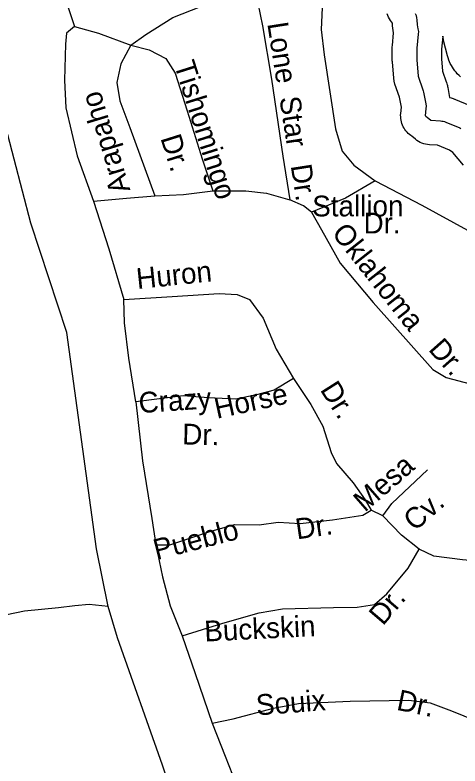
# Model space of a CAD drawing. Extents: x 2126262 to 2293712, y 749403 to 919119.
# Drawn here: x 2232455 to 2234489, y 811845 to 815280 of the extents above; entities that cross this region are included whole.
import ezdxf

# ---------------------------------------------------------------- set-up
doc = ezdxf.new("R2010")
doc.units = 0
for name, color, linetype in [('Exist Hydrographic Lake Shore', 7, 'Continuous'), ('Exist Road Non-System Type 51', 7, 'Continuous'), ('Exist Road Non-System Type 51 Label', 7, 'Continuous'), ('Exist Road Secondary Type 51 Attributed', 7, 'Continuous')]:
    doc.layers.add(name, color=color, linetype=linetype)

msp = doc.modelspace()

# ---------------------------------------------------------------- linework, layer by layer
at = {"layer": 'Exist Hydrographic Lake Shore'}
for points in [[(2234504.3, 814593.6), (2234455.3, 814651.7), (2234440.6, 814661.3), (2234386.2, 814684.2), (2234348.8, 814686.6), (2234340.1, 814687.5), (2234331.6, 814689.1), (2234323.1, 814691.3), (2234314.9, 814694.2), (2234306.9, 814697.7), (2234299.2, 814701.8), (2234291.9, 814706.5), (2234284.9, 814711.8), (2234268.3, 814725.4), (2234268.2, 814725.5), (2234263.8, 814728.5), (2234257.7, 814733.3), (2234252, 814738.4), (2234246.6, 814744), (2234241.6, 814749.9), (2234237, 814756.2), (2234232.9, 814762.7), (2234229.3, 814769.5), (2234226.1, 814776.5), (2234223.4, 814783.8), (2234221.2, 814791.2), (2234219.5, 814798.7), (2234218.4, 814806.4), (2234217.7, 814814.1), (2234217.6, 814821.8), (2234218.1, 814829.5), (2234220.7, 814858.1), (2234212.1, 814904.7), (2234191.7, 814964.2), (2234188, 814977.7), (2234185.9, 814991.5), (2234179.8, 815065.6), (2234179.5, 815070.3), (2234179.4, 815074.9), (2234179.4, 815129.2), (2234179.5, 815134.7), (2234179.9, 815140.2), (2234185.6, 815198.1), (2234183, 815209.8), (2234181.1, 815220.1), (2234180.3, 815230.6), (2234179.8, 815242.7), (2234171.3, 815255.3), (2234166.7, 815262.6), (2234162.7, 815270.3), (2234159.3, 815278.3), (2234156.5, 815286.5)], [(2234284.2, 815287.9), (2234288.2, 815278.2), (2234290.7, 815268.1), (2234291.8, 815257.7), (2234292.7, 815234.7), (2234296.7, 815217.1), (2234298.4, 815205.2), (2234298.2, 815193.2), (2234291.9, 815129.2), (2234291.9, 815074.9), (2234298.1, 815000.8), (2234319.4, 814938.6), (2234321.1, 814933.3), (2234322.3, 814927.8), (2234332.3, 814873.4), (2234333.4, 814863.3), (2234333.2, 814853.1), (2234330.1, 814819.4), (2234330.6, 814819), (2234334.5, 814816.4), (2234338.2, 814813.6), (2234356.2, 814798.9), (2234399.9, 814796), (2234406.1, 814795.3), (2234412.2, 814794.2), (2234418.2, 814792.5), (2234424.1, 814790.3), (2234487.3, 814763.7), (2234493.3, 814760.8)], [(2234490.4, 814998.1), (2234484.2, 815003.9), (2234476.3, 815012), (2234470.5, 815018.3), (2234465.3, 815025), (2234458.6, 815034.2), (2234453.9, 815041.2), (2234449.7, 815048.7), (2234444.5, 815058.7), (2234440.9, 815066.5), (2234437.9, 815074.4), (2234434.2, 815085.2), (2234433, 815089.2), (2234431.8, 815093.3), (2234414.1, 815163.2), (2234413.4, 815166.1), (2234412.8, 815168.9), (2234411.3, 815176.5), (2234410.3, 815182.2), (2234410.2, 815183), (2234410.1, 815182.2), (2234404.4, 815123.6), (2234404.4, 815079.6), (2234409, 815024.1), (2234425.8, 814975.2), (2234426.5, 814973.2), (2234427.1, 814971.2), (2234428.7, 814965.8), (2234429.9, 814961.8), (2234430.9, 814957.7), (2234432.1, 814952.2), (2234432.5, 814950.2), (2234432.9, 814948.1), (2234441.2, 814902.8), (2234442.6, 814902.5), (2234448.6, 814900.8), (2234453.1, 814899.4), (2234457.5, 814897.9), (2234463.4, 814895.7), (2234465.6, 814894.9), (2234467.7, 814894), (2234531, 814867.3)]]:
    msp.add_lwpolyline(points, dxfattribs=at)
at = {"layer": 'Exist Road Non-System Type 51'}
msp.add_line((2234135.8, 812989.1), (2234082.2, 813014.4), dxfattribs=at)
for points in [[(2232713.9, 815549.3), (2232699.2, 815435.4), (2232693.6, 815327.9), (2232727.1, 815227.3)], [(2233905.7, 815448.7), (2233858.2, 815313.2), (2233854, 815214.1), (2233868, 815098.1), (2233920.3, 814759.4), (2233949.6, 814657.5), (2234004, 814593.2), (2234101, 814521.3)], [(2232984.6, 815142.8), (2233053.7, 815191), (2233176.5, 815269.2), (2233389.3, 815355.1), (2233554.7, 815388)], [(2233554.7, 815388), (2233586.8, 815231.5), (2233627.2, 814987.1), (2233679.6, 814634.4), (2233711.7, 814434.7)], [(2232727.1, 815227.3), (2232690.8, 815198), (2232685.3, 815146.3), (2232681.1, 814982.9), (2232688.1, 814855.8), (2232739.7, 814636.1), (2232813.6, 814428)], [(2232727.1, 815227.3), (2232836.7, 815197.3), (2232984.6, 815142.8)], [(2232984.6, 815142.8), (2232939.2, 815056.9), (2232921.1, 814971.7), (2232933.7, 814887.9), (2232979.7, 814766.4), (2233093.5, 814452.9)], [(2232984.6, 815142.8), (2233067.6, 815121.2), (2233144.4, 815080.7), (2233187.7, 815015), (2233242.1, 814841.8), (2233311.2, 814621.9), (2233360, 814475.2)], [(2234101, 814521.3), (2233966.3, 814442), (2233810, 814377.8)], [(2234101, 814521.3), (2234313.8, 814409.9), (2234523.2, 814295.3), (2234626.4, 814217.1), (2234648.7, 814183.6), (2234659.9, 814111), (2234648.7, 813935), (2234634.8, 813765.9), (2234636.9, 813598.9)], [(2233093.5, 814452.9), (2233224.6, 814459.5), (2233360, 814475.2)], [(2233360, 814475.2), (2233510.7, 814476.2), (2233604.2, 814465), (2233711.7, 814434.7)], [(2232813.6, 814428), (2232964.3, 814442), (2233093.5, 814452.9)], [(2232813.6, 814428), (2232883.4, 814210), (2232953.2, 813978.2)], [(2233810, 814377.8), (2233773.8, 814407.1), (2233711.7, 814434.7)], [(2233810, 814377.8), (2233856.1, 814298), (2233941.2, 814144.4), (2234091.9, 813965.6), (2234364.8, 813659), (2234426.2, 813621.3), (2234535, 813593.4), (2234636.9, 813598.9)], [(2232953.2, 813978.2), (2233173.7, 813992.1), (2233388.6, 814006.1), (2233470.2, 814001.2), (2233527.4, 813978.8), (2233588.8, 813893.6), (2233648.9, 813751.2), (2233727.7, 813617.8)], [(2233006.9, 813510.9), (2232974.8, 813710.7), (2232956, 813872), (2232953.2, 813978.2)], [(2233727.7, 813617.8), (2233639.8, 813563.3), (2233558.8, 813542.4), (2233463.9, 813522.8), (2233339.7, 813528.4), (2233223.9, 813538.2), (2233006.9, 813510.9)], [(2233727.7, 813617.8), (2233806.5, 813498.4), (2233862.4, 813399.2), (2233900, 813279.1), (2233924.5, 813228.1), (2234001.2, 813140.1), (2234055.6, 813061.9), (2234082.2, 813014.4)], [(2233006.9, 813510.9), (2233037.6, 813241.4), (2233080.2, 812976.7), (2233098.3, 812856.6)], [(2234135.8, 812989.1), (2234177.7, 813045), (2234339.6, 813200.1)], [(2233098.3, 812856.6), (2233162.5, 812856.6), (2233345.3, 812918), (2233460.5, 812949.5), (2233570.7, 812948.1), (2233657.2, 812960.6), (2233759.1, 812953.7), (2233905.6, 812970.4), (2234045.2, 812991.4), (2234082.2, 813014.4)], [(2234302.7, 812837), (2234221.6, 812900.5), (2234135.8, 812989.1)], [(2233098.3, 812856.6), (2233129, 812709.9), (2233163.9, 812577.2), (2233219.6, 812439.5)], [(2233219.6, 812439.5), (2233405.3, 812498.2), (2233570.6, 812545), (2233678.1, 812563.1), (2233911.1, 812570.1), (2234018.6, 812571.5), (2234098.8, 812583.4), (2234154.6, 812632.3), (2234252.3, 812749.6), (2234302.7, 812837)], [(2234695.5, 812769.3), (2234500.1, 812787.4), (2234369.6, 812804.9), (2234302.7, 812837)], [(2232880.7, 812574.2), (2232794.6, 812583.5), (2232729, 812577.9), (2232653.7, 812568.1), (2232498.8, 812552.8), (2232290.9, 812509.5)], [(2233219.6, 812439.5), (2233279, 812267), (2233355.7, 812040.8)], [(2233355.7, 812040.8), (2233452.7, 812061), (2233636.9, 812108.5), (2233751.3, 812130.9), (2233986.5, 812141.3), (2234254.4, 812145.5), (2234352.1, 812133), (2234449.8, 812096.6), (2234562.8, 812050.6), (2234655.6, 812033.1), (2234714.3, 812030.3)], [(2233355.7, 812040.8), (2233415.7, 811889.9), (2233449.9, 811804), (2233477.8, 811701.8), (2233533.6, 811534.2)]]:
    msp.add_lwpolyline(points, dxfattribs=at)
at = {"layer": 'Exist Road Secondary Type 51 Attributed'}
msp.add_lwpolyline([(2233264.4, 811442.9), (2233129.8, 811848.6), (2232923.9, 812430.3), (2232880.7, 812574.2), (2232828.4, 812837.4), (2232691.7, 813827.5), (2232527.3, 814328.7), (2232412.9, 814767.3), (2232285.9, 814997.7), (2231854.9, 815603.1), (2231707, 815826.6), (2231570.2, 816052.9), (2231456.2, 816267.3), (2231366.9, 816468.4), (2231132.7, 817288.1), (2231086.4, 817473.9), (2231031.3, 818010.8), (2231016.7, 818251.7)], dxfattribs=at)

# ---------------------------------------------------------------- texts
at = {"layer": 'Exist Road Non-System Type 51 Label'}
for s, rotation, p in [('Lone', 278.819, (2233608, 815241.2)), ('Tishomingo', 287.5124, (2233181.4, 815054.3)), ('Arapaho', 106.8436, (2232982.9, 814479.7)), ('Star', 278.819, (2233663.3, 814901.4)), ('Dr.', 287.5124, (2233119.1, 814717.2)), ('Dr.', 278.819, (2233714.9, 814591.2)), ('Stallion ', 0.0892, (2233813.7, 814358.8)), ('Dr.', 0.0892, (2234048.3, 814280.8)), ('Oklahoma', 308.3435, (2233898.9, 814281.6)), ('Huron', 5.9595, (2233014.5, 814026.3)), ('Dr.', 311.5673, (2234340.7, 813748.6)), ('Dr.', 302.3537, (2233847, 813566.2)), ('Horse', 12.2336, (2233377.4, 813432.7)), ('Crazy', 3.9302, (2233023.6, 813458.7)), ('Dr.', 358.67, (2233218.7, 813315.9)), ('Mesa', 40.9222, (2234053.7, 813002.7)), ('Cv.', 40.9222, (2234281.8, 812915.1)), ('Dr.', 8.3693, (2233744, 812880.9)), ('Pueblo', 14.4915, (2233101.7, 812785.9)), ('Dr.', 49.3982, (2234136.4, 812482.8)), ('Buckskin', 2.8613, (2233322.6, 812413.5)), ('Souix', 4.3954, (2233560.3, 812075.7)), ('Dr.', 348.3758, (2234195, 812102.1))]:
    msp.add_text(s, height=95, rotation=rotation, dxfattribs=at).set_placement(p)

doc.saveas('drawing.dxf')
